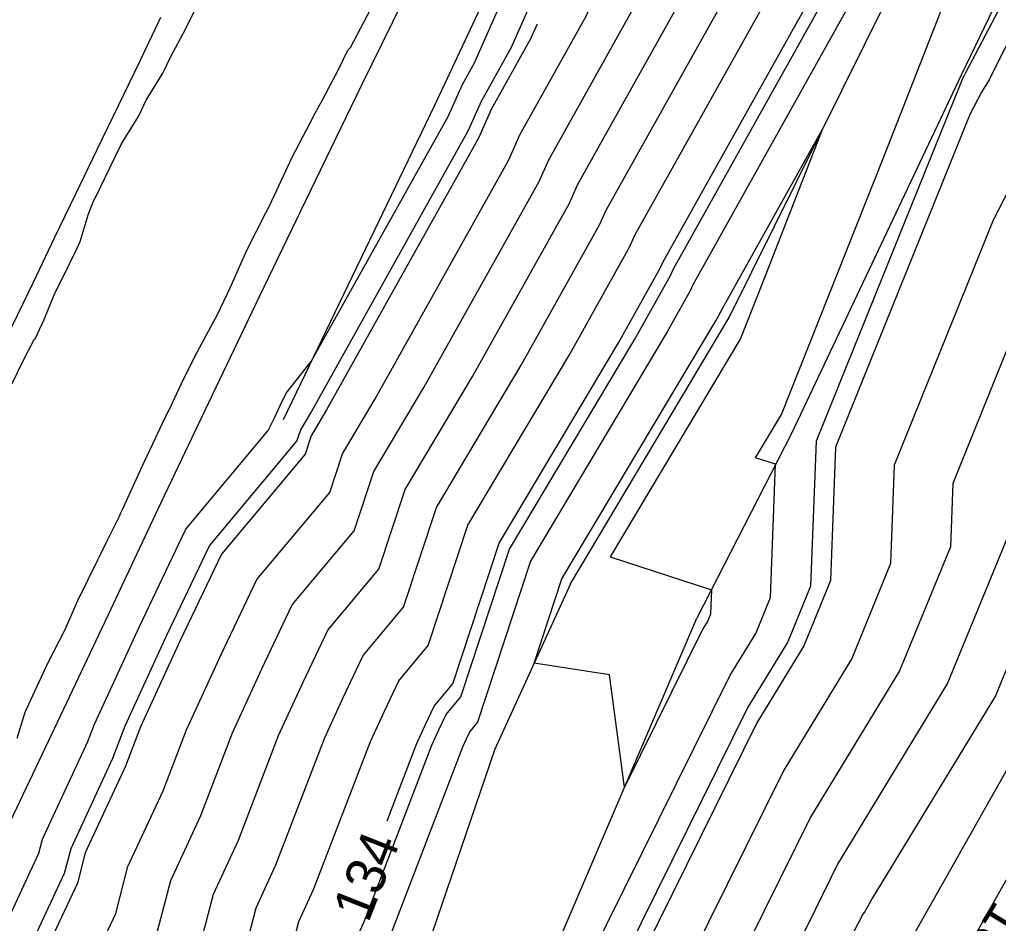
# Model space of a CAD drawing. Extents: x 2354170 to 2357230, y 866100 to 868290.
# Drawn here: x 2355526.96 to 2355576.91, y 866619.22 to 866665.36 of the extents above; entities that cross this region are included whole.
import ezdxf

# ---------------------------------------------------------------- set-up
doc = ezdxf.new("R2010")
doc.units = 0
for name, color, linetype in [('Default', 7, 'Continuous'), ('DTM Contours Major', 7, 'Continuous'), ('DTM Contours Minor', 7, 'Continuous'), ('DTM Contours Minor Text', 7, 'Continuous'), ('Exist DTM Breakline', 7, 'Continuous'), ('Exist DTM QL2 LIDAR Elevation Point', 7, 'Continuous'), ('Exist DTM Scan Elevation Point', 7, 'Continuous'), ('Exist Roads EOP', 7, 'Continuous'), ('PH Exist DTM Breakline', 7, 'Continuous')]:
    doc.layers.add(name, color=color, linetype=linetype)

msp = doc.modelspace()

# ---------------------------------------------------------------- linework, layer by layer
at = {"layer": 'Default'}
for points in [[(2355555.046, 866648.279), (2355558.111, 866653.769), (2355558.367, 866654.345), (2355567.274, 866670.301), (2355570.808, 866678.298), (2355571.012, 866678.687), (2355579.134, 866693.459), (2355582.72, 866700.272), (2355591.475, 866718.35), (2355594.116, 866725.181), (2355599.899, 866740.174), (2355602.855, 866745.092), (2355612.778, 866765.103), (2355615.379, 866770.784), (2355624.381, 866790.175), (2355626.211, 866794.44), (2355636.352, 866813.755)], [(2355552.563, 866647.71), (2355556.564, 866654.877), (2355556.899, 866655.629), (2355564.423, 866669.109), (2355569.312, 866680.171), (2355569.595, 866680.71), (2355576.398, 866693.083), (2355581.593, 866702.952), (2355589.042, 866718.333), (2355592.868, 866728.229), (2355597.661, 866740.657), (2355601.84, 866747.609), (2355610.282, 866764.633), (2355614.221, 866773.237), (2355621.85, 866789.672), (2355624.784, 866796.508), (2355633.296, 866812.721)], [(2355547.597, 866646.572), (2355553.471, 866657.092), (2355553.963, 866658.197), (2355558.723, 866666.725), (2355566.321, 866683.917), (2355566.76, 866684.754), (2355570.926, 866692.33), (2355579.339, 866708.313), (2355584.175, 866718.298), (2355590.37, 866734.325), (2355593.186, 866741.624), (2355599.809, 866752.642), (2355605.29, 866763.694), (2355611.906, 866778.143), (2355616.79, 866788.665), (2355621.931, 866800.644), (2355627.186, 866810.653)], [(2355545.114, 866646.003), (2355551.924, 866658.2), (2355552.494, 866659.481), (2355555.873, 866665.533), (2355564.825, 866685.791), (2355565.343, 866686.777), (2355568.19, 866691.954), (2355578.212, 866710.994), (2355581.741, 866718.281), (2355589.122, 866737.373), (2355590.948, 866742.107), (2355598.794, 866755.159), (2355602.794, 866763.225), (2355610.748, 866780.596), (2355614.26, 866788.161), (2355620.504, 866802.712), (2355624.13, 866809.618)], [(2355557.528, 866648.848), (2355559.657, 866652.661), (2355559.836, 866653.061), (2355570.124, 866671.493), (2355572.303, 866676.425), (2355572.429, 866676.665), (2355581.87, 866693.835), (2355583.847, 866697.591), (2355593.909, 866718.367), (2355595.365, 866722.134), (2355601.648, 866738.426)], [(2355550.08, 866647.141), (2355555.018, 866655.984), (2355555.431, 866656.913), (2355561.573, 866667.917), (2355567.816, 866682.044), (2355568.178, 866682.732), (2355573.662, 866692.706), (2355580.466, 866705.633), (2355586.608, 866718.316), (2355591.619, 866731.277), (2355593.797, 866736.924)], [(2355569.867, 866609.619), (2355570.488, 866610.819), (2355572.193, 866613.299), (2355573.632, 866615.441), (2355574.937, 866617.23), (2355580.578, 866627.228), (2355581.164, 866628.024), (2355581.655, 866628.746), (2355582.075, 866629.372), (2355587.255, 866637.283), (2355588.93, 866640.006), (2355589.978, 866642.096), (2355594.637, 866650.006), (2355599.978, 866658.572), (2355600.723, 866660.007), (2355604.659, 866665.326), (2355607.454, 866670.007), (2355607.987, 866671.998), (2355609.978, 866676.337), (2355611.64, 866680.007), (2355613.485, 866683.514), (2355617.229, 866690.007), (2355619.979, 866694.815), (2355620.438, 866695.633)], [(2355525.645, 866617.885), (2355527.953, 866622.816), (2355528.136, 866623.518), (2355530.447, 866628.504), (2355530.789, 866629.399), (2355533.081, 866634.384), (2355535.449, 866639.354), (2355539.651, 866644.382), (2355539.964, 866645.027), (2355540.27, 866645.653), (2355540.573, 866646.286), (2355541.848, 866647.909), (2355548.831, 866660.416), (2355549.558, 866662.048), (2355550.172, 866663.148), (2355561.834, 866689.537)], [(2355601.299, 866686.205), (2355599.978, 866682.552), (2355599.282, 866680.502), (2355597.465, 866677.493), (2355594.044, 866670.007), (2355589.978, 866664.553), (2355587.899, 866660.356), (2355584.362, 866654.701), (2355579.024, 866644.325), (2355577.582, 866640.75), (2355577.527, 866639.315), (2355574.319, 866631.478), (2355568.703, 866622.239), (2355567.178, 866619.158), (2355561.307, 866607.818), (2355558.912, 866604.224), (2355557.327, 866602.164), (2355555.036, 866600.107), (2355554.138, 866598.778)], [(2355564.521, 866642.99), (2355565.834, 866645.192), (2355571.106, 866658.441), (2355574.855, 866668.044), (2355583.009, 866683.258)], [(2355587.209, 866682.839), (2355577.062, 866663.55), (2355576.434, 866662.282), (2355576.042, 866661.655), (2355575.451, 866660.506), (2355568.603, 866643.535), (2355568.342, 866636.727), (2355566.975, 866633.388), (2355564.583, 866629.453), (2355558.132, 866616.419), (2355556.006, 866612.312), (2355552.316, 866606.775), (2355551.831, 866606.145), (2355548.226, 866602.907), (2355548.028, 866602.614), (2355547.81, 866602.288), (2355542.488, 866595.377), (2355542.423, 866595.286), (2355542.353, 866595.186), (2355542.184, 866594.979)], [(2355572.974, 866672.686), (2355561.304, 866651.777), (2355561.204, 866651.553), (2355560.011, 866649.417), (2355553.038, 866637.716), (2355550.326, 866629.491), (2355549.935, 866629.024), (2355549.744, 866628.622), (2355549.558, 866628.219), (2355545.81, 866618.426)], [(2355526.841, 866628.685), (2355527.245, 866630.005), (2355527.75, 866631.081), (2355528.427, 866632.538), (2355529.273, 866634.184), (2355529.929, 866635.699), (2355530.961, 866637.786), (2355531.125, 866638.124), (2355531.423, 866638.719), (2355532.061, 866640.006), (2355532.134, 866640.171), (2355532.24, 866640.387), (2355533.188, 866642.472), (2355533.893, 866643.987), (2355534.261, 866644.76), (2355534.755, 866645.756), (2355535.343, 866647.041), (2355536.024, 866648.381), (2355537.083, 866650.332), (2355537.716, 866651.671), (2355538.581, 866653.621), (2355539.523, 866655.493), (2355539.796, 866656.014), (2355539.822, 866656.068), (2355539.857, 866656.139), (2355540.891, 866658.359), (2355541.757, 866660.021), (2355542.053, 866660.587), (2355542.423, 866661.254), (2355543.232, 866662.805), (2355543.709, 866663.797), (2355543.847, 866663.937), (2355545.252, 866666.6)], [(2355526.59, 866646.781), (2355527.138, 866647.898), (2355527.705, 866649.019), (2355527.758, 866649.061), (2355528.22, 866650.048), (2355528.771, 866651.389), (2355529.086, 866652.029), (2355529.889, 866653.647), (2355530.058, 866654.031), (2355530.467, 866655.397), (2355530.726, 866656.059), (2355530.87, 866656.342), (2355531.806, 866658.286), (2355532.163, 866659.014), (2355533.044, 866660.448), (2355533.43, 866661.251), (2355534.27, 866662.616), (2355534.683, 866663.473), (2355535.416, 866664.826), (2355536.03, 866666.072)], [(2355553.367, 866665.12), (2355553.022, 866664.341), (2355551.026, 866660.764), (2355550.378, 866659.308), (2355542.631, 866645.434), (2355541.842, 866644.109), (2355541.535, 866643.178), (2355537.26, 866638.063), (2355535.164, 866633.663), (2355533.135, 866629.252), (2355532.367, 866627.244), (2355530.316, 866622.819), (2355529.913, 866621.272), (2355527.887, 866616.944), (2355525.831, 866612.652), (2355524, 866609.43), (2355521.928, 866605.095), (2355519.849, 866600.779), (2355517.789, 866596.452), (2355516.784, 866593.14), (2355514.786, 866588.966), (2355512.791, 866584.772), (2355510.792, 866580.566), (2355508.274, 866576.242)], [(2355553.219, 866632.5), (2355554.637, 866636.803), (2355562.494, 866649.986), (2355562.751, 866650.445), (2355562.772, 866650.493), (2355567.922, 866659.721), (2355564.879, 866651.926), (2355563.746, 866649.078), (2355557.105, 866637.936), (2355562.266, 866636.254), (2355562.218, 866635.001), (2355562.079, 866634.662), (2355561.836, 866634.262), (2355557.832, 866626.171), (2355557.059, 866631.908), (2355553.219, 866632.5)], [(2355578.815, 866659.337), (2355576.642, 866655.112), (2355571.596, 866642.607), (2355571.403, 866637.59), (2355569.423, 866632.751), (2355565.956, 866627.048), (2355561.148, 866617.332), (2355557.773, 866610.814), (2355554.514, 866605.925), (2355553.663, 866604.818), (2355550.496, 866601.974), (2355549.915, 866601.113), (2355549.274, 866600.155), (2355544.674, 866594.181), (2355544.138, 866593.426), (2355543.555, 866592.593), (2355532.798, 866579.435), (2355532.177, 866578.518), (2355531.484, 866577.514), (2355530.692, 866576.462), (2355529.847, 866575.358)], [(2355577.833, 866649.719), (2355574.589, 866641.678), (2355574.465, 866638.452), (2355571.871, 866632.115), (2355567.329, 866624.644), (2355564.163, 866618.245), (2355559.54, 866609.316), (2355556.713, 866605.074), (2355555.495, 866603.491), (2355552.766, 866601.04), (2355551.801, 866599.613), (2355550.738, 866598.022), (2355546.86, 866592.986), (2355545.852, 866591.567), (2355544.757, 866590), (2355535.884, 866579.148), (2355534.812, 866577.564), (2355533.614, 866575.828)], [(2355545.717, 866624.459), (2355547.212, 866628.366), (2355547.661, 866629.342), (2355548.124, 866630.315), (2355549.07, 866631.446), (2355551.438, 866638.629), (2355557.528, 866648.848)], [(2355515.165, 866563.567), (2355524.728, 866579.989), (2355525.159, 866580.895), (2355525.589, 866581.799), (2355526.02, 866582.699), (2355529.695, 866594.81), (2355530.376, 866596.239), (2355531.062, 866597.665), (2355531.747, 866599.097), (2355538.473, 866610.932), (2355539.098, 866612.236), (2355539.713, 866613.55), (2355541.217, 866619.323), (2355541.969, 866620.945), (2355544.866, 866628.514), (2355545.578, 866630.062), (2355546.314, 866631.606), (2355547.814, 866633.401), (2355549.839, 866639.543), (2355555.046, 866648.279)], [(2355513.775, 866566.082), (2355521.941, 866580.104), (2355522.686, 866581.671), (2355523.428, 866583.233), (2355524.173, 866584.787), (2355527.314, 866595.139), (2355528.271, 866597.147), (2355529.235, 866599.151), (2355530.197, 866601.164), (2355535.945, 866611.276), (2355536.856, 866613.178), (2355537.753, 866615.095), (2355539.037, 866620.022), (2355540.049, 866622.205), (2355542.52, 866628.661), (2355543.495, 866630.782), (2355544.503, 866632.897), (2355546.558, 866635.357), (2355548.239, 866640.456), (2355552.563, 866647.71)], [(2355533.955, 866612.745), (2355534.614, 866614.119), (2355535.793, 866616.639), (2355536.857, 866620.721), (2355538.128, 866623.465), (2355540.174, 866628.809), (2355541.413, 866631.503), (2355542.692, 866634.189), (2355545.302, 866637.312), (2355546.64, 866641.369), (2355550.08, 866647.141)], [(2355510.996, 866571.112), (2355516.367, 866580.335), (2355517.738, 866583.221), (2355519.107, 866586.099), (2355520.479, 866588.964), (2355522.552, 866595.795), (2355524.06, 866598.963), (2355525.582, 866602.123), (2355527.099, 866605.297), (2355530.888, 866611.964), (2355532.371, 866615.061), (2355533.833, 866618.183), (2355534.677, 866621.421), (2355536.208, 866624.725), (2355537.828, 866628.956), (2355539.33, 866632.223), (2355540.881, 866635.48), (2355544.046, 866639.267), (2355545.041, 866642.283), (2355547.597, 866646.572)], [(2355509.606, 866573.627), (2355513.58, 866580.45), (2355515.265, 866583.997), (2355516.946, 866587.533), (2355518.631, 866591.052), (2355520.171, 866596.124), (2355521.955, 866599.871), (2355523.755, 866603.609), (2355525.549, 866607.364), (2355528.359, 866612.308), (2355530.129, 866616.002), (2355531.873, 866619.727), (2355532.497, 866622.12), (2355534.287, 866625.984), (2355535.482, 866629.104), (2355537.247, 866632.943), (2355539.07, 866636.771), (2355542.79, 866641.223), (2355543.441, 866643.196), (2355545.114, 866646.003)], [(2355555.117, 866615.506), (2355563.209, 866631.857), (2355564.527, 866634.025), (2355565.28, 866635.864), (2355565.541, 866642.658), (2355564.521, 866642.99)], [(2355579.978, 866638.688), (2355576.767, 866630.841), (2355570.493, 866620.521), (2355570.149, 866619.911), (2355570.104, 866619.849), (2355570.054, 866619.775), (2355569.996, 866619.69), (2355563.074, 866606.32), (2355561.11, 866603.373), (2355559.159, 866600.838), (2355557.306, 866599.174), (2355555.574, 866596.611), (2355553.666, 866593.756), (2355551.232, 866590.596), (2355549.281, 866587.847), (2355547.16, 866584.813), (2355542.058, 866578.573), (2355540.081, 866575.654)], [(2355577.723, 866627.751), (2355572.543, 866618.57), (2355571.868, 866617.645), (2355571.124, 866616.537), (2355570.242, 866615.254), (2355564.841, 866604.822), (2355563.309, 866602.523), (2355560.991, 866599.511), (2355559.576, 866598.24), (2355557.461, 866595.111), (2355555.13, 866591.623), (2355553.418, 866589.401), (2355550.996, 866585.987), (2355548.362, 866582.22), (2355545.145, 866578.285), (2355542.716, 866574.699)]]:
    msp.add_lwpolyline(points, dxfattribs=at)
at = {"layer": 'DTM Contours Major'}
for points in [[(2355546.64, 866641.369), (2355550.08, 866647.141), (2355555.018, 866655.984), (2355555.431, 866656.913), (2355561.573, 866667.917), (2355567.816, 866682.044), (2355568.178, 866682.732), (2355573.662, 866692.706), (2355580.466, 866705.633), (2355586.608, 866718.316), (2355591.378, 866730.655)], [(2355604.85, 866691.803), (2355603.787, 866690.007), (2355601.958, 866688.027), (2355599.978, 866682.552), (2355599.282, 866680.502), (2355597.465, 866677.493), (2355594.044, 866670.007), (2355589.978, 866664.553), (2355587.899, 866660.356), (2355584.362, 866654.701), (2355579.024, 866644.325), (2355577.582, 866640.75), (2355577.527, 866639.315), (2355574.319, 866631.478), (2355568.703, 866622.239), (2355567.178, 866619.158), (2355561.307, 866607.818), (2355558.912, 866604.224), (2355558.569, 866603.778)], [(2355530.713, 866606.863), (2355533.416, 866611.62), (2355534.614, 866614.119), (2355535.793, 866616.639), (2355536.857, 866620.721), (2355538.128, 866623.465), (2355540.174, 866628.809), (2355541.413, 866631.503), (2355542.692, 866634.189), (2355545.302, 866637.312), (2355546.64, 866641.369)]]:
    msp.add_lwpolyline(points, dxfattribs=at)
at = {"layer": 'DTM Contours Minor'}
for points in [[(2355551.972, 866638.325), (2355558.356, 866649.038), (2355560.173, 866652.292), (2355560.325, 866652.633), (2355571.074, 866671.891), (2355572.802, 866675.8), (2355572.902, 866675.991), (2355582.782, 866693.961), (2355584.223, 866696.698), (2355594.72, 866718.373), (2355595.781, 866721.118), (2355602.882, 866739.53), (2355604.209, 866741.737), (2355616.106, 866765.729), (2355616.922, 866767.513), (2355627.754, 866790.846), (2355628.113, 866791.683), (2355632.759, 866800.531), (2355631.576, 866792.946), (2355629.024, 866782.362), (2355629.019, 866782.348)], [(2355587.912, 866686.745), (2355575.228, 866662.633), (2355575.16, 866662.496), (2355575.117, 866662.428), (2355575.054, 866662.304), (2355567.606, 866643.845), (2355567.321, 866636.439), (2355566.159, 866633.6), (2355564.125, 866630.254), (2355557.127, 866616.115), (2355555.417, 866612.811), (2355551.583, 866607.059), (2355551.22, 866606.587), (2355547.469, 866603.218), (2355547.399, 866603.114), (2355547.322, 866602.999), (2355544.713, 866599.61), (2355542.529, 866598.301), (2355542.331, 866597.852)], [(2355527.14, 866617.258), (2355529.26, 866621.786), (2355529.59, 866623.052), (2355531.727, 866627.664), (2355532.353, 866629.301), (2355534.47, 866633.903), (2355536.656, 866638.493), (2355541.116, 866643.83), (2355541.308, 866644.414), (2355541.804, 866645.244), (2355549.862, 866659.677), (2355550.537, 866661.192), (2355552.072, 866663.943), (2355561.659, 866685.637)], [(2355544.124, 866618.391), (2355544.53, 866619.265), (2355547.994, 866628.317), (2355548.355, 866629.102), (2355548.728, 866629.884), (2355549.488, 866630.794), (2355551.972, 866638.325)]]:
    msp.add_lwpolyline(points, dxfattribs=at)
at = {"layer": 'Exist DTM Breakline'}
msp.add_lwpolyline([(2355534.162, 866665.457), (2355533.079, 866663.204), (2355531.994, 866660.952), (2355530.909, 866658.7), (2355529.824, 866656.448), (2355528.738, 866654.196), (2355527.654, 866651.943), (2355526.569, 866649.691), (2355525.485, 866647.438), (2355524.401, 866645.185), (2355523.319, 866642.932), (2355522.239, 866640.677), (2355521.16, 866638.422), (2355520.08, 866636.167), (2355518.999, 866633.913), (2355517.916, 866631.659), (2355516.834, 866629.406), (2355515.752, 866627.152), (2355514.674, 866624.896), (2355513.6, 866622.639), (2355512.525, 866620.382), (2355511.451, 866618.125)], dxfattribs=at)
at = {"layer": 'Exist DTM QL2 LIDAR Elevation Point'}
msp.add_line((2355569.978, 866620.006), (2355569.978, 866620.006), dxfattribs=at)
at = {"layer": 'Exist DTM Scan Elevation Point'}
for p, q in [((2355530.833, 866665.013), (2355530.833, 866665.013)), ((2355539.847, 866665.045), (2355539.847, 866665.045)), ((2355527.369, 866664.307), (2355527.369, 866664.307)), ((2355536.383, 866664.339), (2355536.383, 866664.339)), ((2355532.918, 866663.633), (2355532.918, 866663.633)), ((2355541.932, 866663.665), (2355541.932, 866663.665)), ((2355529.454, 866662.928), (2355529.454, 866662.928)), ((2355538.468, 866662.96), (2355538.468, 866662.96)), ((2355535.003, 866662.254), (2355535.003, 866662.254)), ((2355544.017, 866662.286), (2355544.017, 866662.286)), ((2355540.553, 866661.58), (2355540.553, 866661.58)), ((2355531.539, 866661.548), (2355531.539, 866661.548)), ((2355528.074, 866660.843), (2355528.074, 866660.843)), ((2355537.088, 866660.875), (2355537.088, 866660.875)), ((2355533.624, 866660.169), (2355533.624, 866660.169)), ((2355542.638, 866660.201), (2355542.638, 866660.201)), ((2355530.159, 866659.464), (2355530.159, 866659.464)), ((2355539.173, 866659.495), (2355539.173, 866659.495)), ((2355535.709, 866658.79), (2355535.709, 866658.79)), ((2355532.244, 866658.084), (2355532.244, 866658.084)), ((2355541.258, 866658.116), (2355541.258, 866658.116)), ((2355528.78, 866657.379), (2355528.78, 866657.379)), ((2355537.794, 866657.41), (2355537.794, 866657.41)), ((2355534.329, 866656.705), (2355534.329, 866656.705)), ((2355530.865, 866655.999), (2355530.865, 866655.999)), ((2355539.879, 866656.031), (2355539.879, 866656.031)), ((2355527.4, 866655.294), (2355527.4, 866655.294)), ((2355536.414, 866655.325), (2355536.414, 866655.325)), ((2355532.95, 866654.62), (2355532.95, 866654.62)), ((2355529.485, 866653.914), (2355529.485, 866653.914)), ((2355538.499, 866653.946), (2355538.499, 866653.946)), ((2355535.035, 866653.24), (2355535.035, 866653.24)), ((2355531.57, 866652.535), (2355531.57, 866652.535)), ((2355528.106, 866651.829), (2355528.106, 866651.829)), ((2355537.12, 866651.861), (2355537.12, 866651.861)), ((2355533.655, 866651.155), (2355533.655, 866651.155)), ((2355530.191, 866650.45), (2355530.191, 866650.45)), ((2355535.74, 866649.776), (2355535.74, 866649.776)), ((2355532.276, 866649.07), (2355532.276, 866649.07)), ((2355528.812, 866648.365), (2355528.812, 866648.365)), ((2355534.361, 866647.691), (2355534.361, 866647.691)), ((2355530.897, 866646.985), (2355530.897, 866646.985)), ((2355527.432, 866646.28), (2355527.432, 866646.28)), ((2355536.446, 866646.311), (2355536.446, 866646.311)), ((2355532.981, 866645.606), (2355532.981, 866645.606)), ((2355529.517, 866644.9), (2355529.517, 866644.9)), ((2355535.066, 866644.226), (2355535.066, 866644.226)), ((2355531.602, 866643.521), (2355531.602, 866643.521)), ((2355528.138, 866642.815), (2355528.138, 866642.815)), ((2355533.687, 866642.141), (2355533.687, 866642.141)), ((2355530.223, 866641.436), (2355530.223, 866641.436)), ((2355532.308, 866640.056), (2355532.308, 866640.056)), ((2355528.843, 866639.351), (2355528.843, 866639.351)), ((2355530.928, 866637.971), (2355530.928, 866637.971)), ((2355527.464, 866637.266), (2355527.464, 866637.266)), ((2355529.549, 866635.886), (2355529.549, 866635.886)), ((2355528.169, 866633.801), (2355528.169, 866633.801)), ((2355528.875, 866630.337), (2355528.875, 866630.337)), ((2355527.495, 866628.252), (2355527.495, 866628.252))]:
    msp.add_line(p, q, dxfattribs=at)
at = {"layer": 'Exist Roads EOP'}
msp.add_lwpolyline([(2355547.056, 866667.391), (2355544.42, 866662.001), (2355541.795, 866656.606), (2355539.186, 866651.202), (2355536.599, 866645.789), (2355534.027, 866640.368), (2355531.464, 866634.943), (2355528.901, 866629.518), (2355526.324, 866624.1), (2355523.721, 866618.693), (2355521.102, 866613.295), (2355518.483, 866607.897), (2355515.882, 866602.49), (2355513.308, 866597.07), (2355510.753, 866591.642), (2355508.204, 866586.21), (2355505.654, 866580.779), (2355503.096, 866575.351)], dxfattribs=at)
at = {"layer": 'PH Exist DTM Breakline'}
for points in [[(2355738.188, 867021.233), (2355736.654, 867014.63), (2355735.024, 867006.387), (2355726.985, 866988.315), (2355722.008, 866974.492), (2355715.235, 866953.25), (2355706.583, 866934.561), (2355695.064, 866910.851), (2355684.262, 866884.645), (2355674.978, 866864.953), (2355661.864, 866842.475), (2355656.813, 866836.759), (2355647.237, 866817.198), (2355637.769, 866796.945), (2355629.36, 866775.863), (2355617.165, 866749.247), (2355606.568, 866727.407), (2355599.058, 866711.095), (2355587.661, 866688.777), (2355575.005, 866662.522), (2355566.348, 866644.235), (2355561.526, 866634.806)], [(2355690.364, 866957.356), (2355683.724, 866941.118), (2355674.11, 866923.371), (2355663.854, 866902.899), (2355652.757, 866880.112), (2355641.761, 866858.564), (2355629.487, 866832.69), (2355617.328, 866807.316), (2355607.786, 866786.873), (2355596.052, 866761.956), (2355586.817, 866743), (2355575.167, 866718.234), (2355561.638, 866689.783), (2355548.114, 866660.93), (2355540.412, 866644.925)], [(2355555.075, 866636.553), (2355563.174, 866650.142), (2355574.709, 866673.411), (2355585.232, 866694.297), (2355596.899, 866718.389), (2355605.311, 866739.005), (2355617.629, 866766.016), (2355628.578, 866791.01), (2355638.953, 866814.635), (2355651.032, 866839.988), (2355663.708, 866865.336), (2355673.382, 866887.896), (2355686.295, 866913.077), (2355698.097, 866938.585), (2355702.449, 866954.123)], [(2355555.075, 866636.553), (2355551.21, 866628.115), (2355547.526, 866617.3), (2355543.989, 866610.182), (2355535.568, 866594), (2355528.557, 866579.83), (2355516.546, 866561.067), (2355509.086, 866550.63), (2355499.817, 866538.088), (2355492.328, 866525.957), (2355486.126, 866514.804), (2355476.346, 866499.002), (2355471.189, 866490.362)], [(2355528.557, 866579.83), (2355542.19, 866595.539), (2355547.054, 866603.389), (2355549.405, 866607.901), (2355552.996, 866614.864), (2355561.526, 866634.806)]]:
    msp.add_lwpolyline(points, dxfattribs=at)

# ---------------------------------------------------------------- texts
at = {"layer": 'Default'}
msp.add_text('134', height=2, rotation=68.4744, dxfattribs=at).set_placement((2355544.751, 866619.203))
at = {"layer": 'DTM Contours Minor Text'}
msp.add_text('136', height=2, rotation=238.85, dxfattribs=at).set_placement((2355576.758, 866620.493))

doc.saveas('drawing.dxf')
